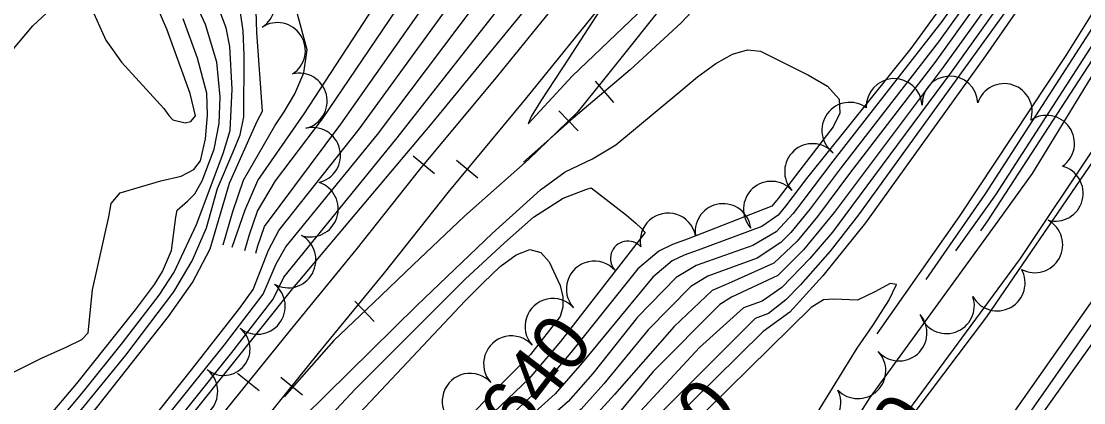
# Model space of a CAD drawing. Extents: x 79600 to 91800, y 75600 to 84400.
# Drawn here: x 83327.6 to 83708.6, y 81620.6 to 81757.2 of the extents above; entities that cross this region are included whole.
import ezdxf

# ---------------------------------------------------------------- set-up
doc = ezdxf.new("R2010")
doc.units = 0
for name, color, linetype in [('084-085$0$INDEX', 7, 'Continuous'), ('084-085$0$INDXLBL', 7, 'Continuous'), ('084-085$0$INTER', 7, 'Continuous'), ('084-085$0$RR', 7, 'Continuous'), ('084-085$0$TREES', 7, 'Continuous'), ('084-085$0$WALL', 7, 'Continuous')]:
    doc.layers.add(name, color=color, linetype=linetype)

# ---------------------------------------------------------------- blocks, each defined once
blk = doc.blocks.new('084-085$0$RRTICK100')
blk.add_line((0, -5), (0, 5))

msp = doc.modelspace()

# ---------------------------------------------------------------- linework, layer by layer
at = {"layer": '084-085$0$INDEX'}
for points in [[(83592.62, 81553.45), (83595.89, 81563.14), (83600.67, 81573.61), (83631.98, 81622.44), (83677.87, 81685.64), (83690.19, 81702.74), (83711.2, 81737.12), (83766.43, 81821.25), (83781.42, 81844.73), (83806.83, 81874.87), (83838.04, 81916.64), (83861.13, 81950.98), (83897.89, 82014.66)], [(83281.3, 81500.39), (83363.2, 81600.42), (83388.7, 81632.36), (83405.83, 81654.3), (83410.75, 81661.14), (83416.22, 81675.2), (83419.95, 81682.34), (83448.81, 81718.55), (83492.2, 81778.28), (83503.37, 81799.81), (83517.06, 81821.57), (83523.72, 81832.28), (83544.39, 81853.03), (83555.89, 81865.59), (83563.29, 81875.79), (83576.02, 81899.77), (83588.01, 81920.46), (83594.02, 81929.75), (83609.33, 81946.94), (83621.7, 81963.52), (83628.87, 81974.07), (83645.42, 82005.84), (83648.81, 82011.14)], [(83848.19, 82011.44), (83826.97, 81989.75), (83819.4, 81981.78), (83816.72, 81971.29), (83811.72, 81961.87), (83790.44, 81935.16), (83731.2, 81852.83), (83697.97, 81802.13), (83655.21, 81742.43), (83624.6, 81702.65), (83613.15, 81687.29), (83605.84, 81678.51), (83597.45, 81670.56), (83581.25, 81663.3), (83575.29, 81660.82), (83561.71, 81647.86), (83540.34, 81623.52), (83533.09, 81615.52)], [(83604.92, 81558.75), (83634.5, 81602.57), (83685.88, 81672.28), (83793.25, 81832.92), (83841.6, 81901.96), (83848.07, 81911.34), (83883.42, 81946.02), (83914.69, 81979.56), (83946.2, 82006.66)], [(83324.22, 81746.59), (83331.74, 81755.58), (83340.08, 81763.19), (83347.14, 81766.85), (83351.48, 81764.8), (83358, 81750.5), (83363.6, 81742.6), (83378.77, 81726), (83380.49, 81723.43), (83381.93, 81721.89), (83386.38, 81720.89), (83388.41, 81721.3), (83390.1, 81723.36), (83388.25, 81731.3), (83379.87, 81754.39), (83376.71, 81761.55), (83362.65, 81782.78), (83360.67, 81786.19), (83365.65, 81822.76), (83366.42, 81828.08), (83367.37, 81831.68), (83373.2, 81836.97), (83387.15, 81846.21), (83420.55, 81858.97)], [(83277.5, 81526.13), (83354.75, 81618.94), (83380.39, 81651.48), (83389.09, 81663.64), (83395.39, 81675.67), (83402.29, 81699.29), (83412.24, 81721.42), (83414.17, 81725.03), (83412.1, 81753.15), (83411.91, 81761), (83411.46, 81766.25), (83408.68, 81772.68), (83398.38, 81785.68), (83397.52, 81787.32), (83400.18, 81795.17)], [(83427.43, 81604.1), (83447.32, 81625.43), (83486.78, 81664.82), (83500.91, 81677.86), (83511.33, 81687.05), (83521.9, 81693.85), (83530.02, 81697.01), (83531.98, 81697.54), (83544.58, 81687.78), (83547.92, 81684.92), (83550.16, 81682.88), (83551.35, 81681.58), (83520.93, 81642.48), (83509.69, 81629.31), (83461.24, 81583.05)], [(83581.51, 81550.33), (83584.12, 81559.83), (83587.94, 81572.46), (83591.04, 81581.26), (83627.28, 81640.12), (83632.95, 81648.32), (83638.67, 81657.18), (83641.44, 81663), (83639.19, 81663.29), (83633.65, 81660.26), (83627.46, 81657.3)], [(83627.46, 81657.3), (83618.95, 81657.69), (83615.22, 81657.51), (83610.82, 81654.76), (83559.05, 81603.84), (83504.22, 81560.88), (83464.21, 81530.12), (83458.42, 81525.19), (83408.84, 81494.94), (83362.67, 81471.1), (83352.05, 81464.71), (83340.07, 81455.95), (83330.78, 81448.95)]]:
    msp.add_lwpolyline(points, dxfattribs=at)
at = {"layer": '084-085$0$INTER'}
for points in [[(83671.65, 81682.22), (83674.4, 81686.06), (83778.23, 81845.86), (83784.17, 81854.36), (83805.27, 81877.26), (83830.31, 81909.84), (83846.79, 81933.98), (83858.57, 81952.39), (83899.91, 82026.48), (83917.25, 82053.55), (83922.22, 82061.88), (83925.11, 82067.78), (83926.21, 82071.76), (83924.62, 82091.74), (83924.47, 82097.51), (83923.52, 82102.45), (83921.29, 82105.7), (83918.23, 82107.19), (83915.01, 82107.05), (83905.76, 82097.68), (83902.69, 82093.61)], [(83202.97, 81391.1), (83207.53, 81403.28), (83211.14, 81411.81), (83214.77, 81418.48), (83280.95, 81494.07), (83354.79, 81584.36), (83400.49, 81641.31), (83414.38, 81659.43), (83419, 81670.38), (83422.45, 81676.4), (83455.38, 81716.71), (83496.71, 81771.62), (83502.47, 81779.36), (83522.08, 81814.43), (83530.58, 81830.13), (83547.1, 81848.28), (83556.57, 81859.13), (83591.03, 81915.84), (83611.29, 81941.23), (83624.07, 81958.23), (83633.04, 81971.08), (83648.43, 82002.23), (83651.85, 82009.17), (83681.2, 82025.89)], [(83207.53, 81393.09), (83211.58, 81402.72), (83218.36, 81414.74), (83225.69, 81426.12), (83286.5, 81494.23), (83372.82, 81600.58), (83403.08, 81638.6), (83418.01, 81657.72), (83421.79, 81665.56), (83461.94, 81714.87), (83508.4, 81774.03), (83518.93, 81791.15), (83537.44, 81827.97), (83544.18, 81837.9), (83549.82, 81843.52), (83557.26, 81852.67), (83576.66, 81884.08), (83591.67, 81907.36), (83616.13, 81938.74), (83632.52, 81961.21), (83639.74, 81972.47), (83653.61, 82004.13), (83654.88, 82007.2), (83677.68, 82019.63)], [(83212.13, 81395.1), (83236.05, 81430.83), (83285.73, 81487.44), (83425.04, 81661.51), (83474.82, 81720.56), (83519.18, 81774.7), (83544.3, 81825.82), (83578.52, 81879.16), (83597.08, 81906.58), (83620.97, 81936.26), (83637.93, 81960.05), (83643.05, 81968.02), (83651.24, 81986.18), (83655.46, 81995.27), (83660.45, 82003.98), (83663.38, 82007.62), (83678.63, 82015.71)], [(83841.87, 82017.74), (83824.15, 82000.66), (83818.27, 81995.17), (83813.9, 81989.82), (83809.98, 81974.46), (83807.34, 81968.21), (83721.09, 81845.48), (83692.57, 81800.27), (83656.48, 81749.81), (83621.58, 81704.86), (83610.51, 81690.08), (83603.56, 81681.62), (83600, 81678.02), (83591.49, 81672.39), (83573.81, 81665.94), (83567.67, 81662.23), (83552.37, 81646.73), (83536.46, 81627.32), (83528.41, 81618.28), (83496.18, 81590.65)], [(83857.51, 82011.22), (83854.51, 82005.13), (83829.8, 81978.84), (83824.89, 81973.74), (83823.46, 81968.13), (83795.98, 81933.61), (83754.31, 81877.9), (83728.69, 81842.99), (83699.4, 81798.05), (83658.11, 81740.74), (83619.06, 81688.73), (83608.12, 81675.41), (83598.88, 81666.19), (83582.3, 81658.38), (83578.05, 81655.79), (83554.16, 81631.78), (83541.5, 81616.51), (83467.88, 81555.22), (83448.07, 81536.19), (83444.55, 81533.18)], [(83821.33, 82011.56), (83814.09, 82004.84), (83808.4, 81997.86), (83803.24, 81977.63), (83799.83, 81969.47), (83764.11, 81913.28), (83721.3, 81852.29), (83690.01, 81802.65), (83657.7, 81757.15), (83618.56, 81707.07), (83607.86, 81692.87), (83604.32, 81688.36), (83598.26, 81681.81), (83589.87, 81676.95), (83569.57, 81669.72), (83562.48, 81665.45), (83548.58, 81651.2), (83532.58, 81631.11), (83523.73, 81621.04), (83492.48, 81593.62)], [(83838.13, 81965.46), (83836.58, 81969.19), (83834.49, 81969.38), (83808.81, 81940.44), (83772.1, 81894.44), (83741.17, 81853.5), (83700.09, 81793.82), (83661.01, 81739.04), (83625.34, 81690.9), (83618.45, 81681.72), (83610.41, 81672.3), (83600.31, 81661.82), (83593.28, 81656.97), (83586.54, 81654.6), (83570.85, 81640.35), (83548.11, 81615.94), (83536.7, 81605.09), (83468.99, 81550.58), (83451.39, 81533.99), (83448.68, 81531.78)], [(83662.73, 81674.97), (83676.98, 81695.04), (83769.66, 81838.53), (83778.47, 81852.24), (83803.71, 81879.64), (83821.26, 81901.66), (83833.4, 81917.77), (83843.95, 81934.88), (83846.65, 81942.23), (83846.81, 81948.05), (83839.32, 81962.81), (83838.13, 81965.46)], [(83411.71, 81674.19), (83412.49, 81676.74), (83414.9, 81683.68), (83442.25, 81720.39), (83483.66, 81779.33), (83487.69, 81784.93), (83494.65, 81800.96), (83501.25, 81813.62), (83512.04, 81828.7), (83541.67, 81857.79), (83555.2, 81872.05), (83561.62, 81880.26), (83584.99, 81925.09), (83590.34, 81933.97), (83604.58, 81949.36), (83609.33, 81955.68)], [(83831.4, 81919.2), (83818.06, 81916.62), (83809.69, 81914.67), (83801.05, 81911.7), (83793.25, 81907.5), (83786.26, 81902.18), (83773.56, 81889.06), (83737.2, 81842.01), (83689.53, 81773.31), (83627.85, 81687.95), (83617.67, 81674.88), (83606.95, 81662.86), (83601.73, 81657.45), (83595.48, 81652.52), (83590.78, 81650.82), (83551.99, 81612.15), (83470.1, 81545.95), (83454.72, 81531.79), (83449.97, 81528.13)], [(83652.11, 81664.71), (83673.36, 81695.42), (83765.96, 81838.84), (83771.86, 81848.13), (83778.07, 81857.08), (83802.15, 81882.03), (83831.78, 81919.16), (83831.4, 81919.2)], [(83667.39, 81585.68), (83729.51, 81674.52), (83858.61, 81869.29), (83890.12, 81919.94)], [(83712.08, 81845.99), (83687.45, 81805.03), (83669.03, 81778.4), (83646.51, 81747.51), (83609.19, 81700.86), (83601.65, 81691.05), (83599, 81687.83), (83593.17, 81683.66), (83570.37, 81675.29), (83565.33, 81673.5), (83560.98, 81671.38), (83554.05, 81665.56), (83528.7, 81634.9), (83519.05, 81623.79), (83487.28, 81595.15)], [(83741.47, 81811.3), (83735.19, 81815.59), (83731.88, 81817.73), (83729.43, 81819.29), (83727.84, 81820.31), (83726.12, 81820.85), (83673.31, 81744.86), (83630.36, 81685.01), (83614.97, 81666.09), (83603.16, 81653.09), (83593.62, 81646.13), (83559.23, 81612.23), (83554.66, 81607.01), (83460.12, 81531.66), (83455.3, 81527.93)], [(83608.35, 81560.23), (83642.99, 81610.5), (83673.86, 81651.39), (83726.56, 81728.32), (83737.31, 81744.13), (83753.15, 81766.01), (83759.77, 81773.91), (83765.1, 81778.7), (83785.96, 81787.26), (83790.74, 81789.33), (83796.23, 81792.67), (83803.89, 81799.81), (83822.17, 81819.43)], [(83634.5, 81645.31), (83663.97, 81687.32), (83702.3, 81744.93), (83742.9, 81810.03), (83741.47, 81811.3)], [(83293.6, 81550.74), (83345.55, 81613.64), (83365.1, 81637.59), (83382.36, 81660.27), (83388.95, 81671.37), (83394.03, 81683.23), (83398, 81697.28), (83403.57, 81710.42), (83406.12, 81716.54), (83407.47, 81723.02), (83407.57, 81744.99), (83407.16, 81753.75), (83406.29, 81760.33), (83404.89, 81765.12), (83395.03, 81779.68), (83391.55, 81785.63), (83391.44, 81788.68), (83396.56, 81797.8)], [(83558.3, 81796.95), (83523.94, 81743.95), (83513.94, 81728.66), (83510.5, 81723.07), (83509.4, 81720.49), (83525.09, 81737.49), (83558.94, 81769.87)], [(83407.8, 81675.17), (83409.49, 81680.84), (83412.36, 81689.22), (83418.76, 81700.06), (83435.68, 81722.23), (83469.34, 81772.02)], [(83403.29, 81676.31), (83407.86, 81689.65), (83412.46, 81700.16), (83429.12, 81724.07), (83457.88, 81768.2)], [(83274.33, 81534.55), (83349.96, 81624.65), (83363.97, 81642.02), (83377.06, 81659.13), (83382.4, 81667.38), (83390.45, 81684.41), (83400.04, 81709.8), (83402.55, 81718.15), (83403.28, 81732.9), (83402.43, 81748.13), (83401.13, 81754.89), (83397.16, 81765.36)], [(83314.5, 81588.59), (83347.57, 81627.5), (83368.61, 81653.93), (83375.37, 81662.9), (83378.27, 81667.56), (83381.52, 81675.09), (83383.04, 81687.01), (83383.54, 81689.57), (83387.24, 81692.73), (83389.87, 81695.42), (83392.54, 81700.01), (83396.82, 81711.43), (83398.56, 81720.54), (83398.9, 81730.14), (83397.71, 81742.52), (83393.72, 81756.11), (83389.29, 81765.74)], [(83400, 81677.14), (83403.5, 81689.03), (83407.29, 81700.3), (83418.49, 81719.77), (83421.87, 81724.73), (83425.72, 81731.19), (83428.94, 81738.8), (83430.17, 81746.92), (83426.18, 81761.5)], [(83324.12, 81631.16), (83334.88, 81636.59), (83343.94, 81640.61), (83349.3, 81643.27), (83351.67, 81645.64), (83353.19, 81660.99), (83359.02, 81687.19), (83359.92, 81691.94), (83363.09, 81695.8), (83377.65, 81700.07), (83384.92, 81701.79), (83389.52, 81704.15), (83391.89, 81707.21), (83393.68, 81715.06), (83394.43, 81723.57), (83394.16, 81731.52), (83390.8, 81744.01), (83385.63, 81758.05)], [(83428.88, 81615.47), (83469.42, 81655.4), (83496.5, 81681.17), (83513.77, 81696.82), (83522.64, 81703.31), (83532.49, 81707.89), (83540.84, 81712.94), (83563.36, 81731.75), (83570.08, 81737.31), (83576.61, 81742.03), (83582.68, 81745.41), (83588.04, 81747.01), (83592.64, 81746.55), (83609.89, 81737.89), (83616.65, 81733.91), (83620.91, 81729.36), (83621.14, 81724.31), (83618.74, 81719.43), (83606.73, 81703.9), (83598.99, 81693.75), (83596.72, 81690.94), (83566.74, 81679.29), (83561.09, 81677.28), (83556.21, 81674.91), (83548.67, 81668.6), (83524.81, 81638.69), (83514.37, 81626.55), (83484.02, 81598.41)], [(83493.19, 81663.55), (83499.37, 81669.35), (83505.04, 81673.61), (83509.95, 81675.46), (83513.9, 81674.35), (83516.95, 81671.08), (83520.89, 81662.54), (83521.79, 81658.53), (83521.83, 81654.86), (83520.86, 81651.51), (83510.23, 81637.86), (83417.34, 81543.57), (83408.4, 81534.09), (83374.17, 81507.71), (83363, 81499.14), (83355.2, 81491.97), (83335.73, 81469.19), (83330.71, 81462.65), (83317.61, 81452.14), (83299.13, 81433.09)], [(83289.5, 81428.89), (83336.42, 81488.51), (83418.95, 81584.94), (83486.84, 81657.11), (83493.19, 81663.55)]]:
    msp.add_lwpolyline(points, dxfattribs=at)
at = {"layer": '084-085$0$RR'}
msp.add_line((83673.58, 81588.35), (83712.45, 81642.95), dxfattribs=at)
for points in [[(83761.04, 82061.79), (83733.65, 82027.73), (83641.24, 81914.42), (83600.66, 81864.88), (83558.85, 81812.53), (83527.85, 81774.09), (83498.38, 81737.68), (83470.45, 81704.07), (83447.62, 81675.32), (83424.02, 81646.56), (83391.31, 81606.09), (83356.29, 81562.49), (83284.86, 81474.82), (83247.53, 81428.25), (83223.81, 81400.2)], [(83771.17, 82053.65), (83743.75, 82019.55), (83651.29, 81906.19), (83610.77, 81856.71), (83568.99, 81804.4), (83537.95, 81765.91), (83508.43, 81729.43), (83480.54, 81695.88), (83457.74, 81667.15), (83434.1, 81638.35), (83401.43, 81597.93), (83366.4, 81554.31), (83294.97, 81466.64), (83257.57, 81419.98), (83250.81, 81411.99)], [(83778.68, 82036.25), (83639.22, 81863.88), (83594.8, 81808.41), (83562.55, 81769.02), (83536.33, 81736.21), (83526.92, 81724.49), (83509.45, 81707.74), (83486.57, 81687.38), (83468.18, 81670.01), (83453.96, 81656.39), (83439.74, 81642.93), (83421.84, 81622.76)], [(83669.55, 81879.27), (83630.26, 81831.02), (83612.51, 81809.45), (83599.08, 81794.75), (83585.19, 81779.12), (83577, 81770.36), (83564.18, 81756.6), (83545.94, 81739.84), (83525.53, 81722.46), (83507.75, 81706.8)]]:
    msp.add_lwpolyline(points, dxfattribs=at)
at = {"layer": '084-085$0$TREES'}
for centre, radius, start, end in [((83408.61, 81763.5), 10, 302.9483, 122.9483), ((83419.49, 81746.72), 10, 302.9483, 122.9483), ((83427.31, 81728.62), 10, 283.7721, 103.7721), ((83660.57, 81727.55), 10, 2.4812, 182.4812), ((83640.59, 81726.67), 10, 2.5957, 182.5957), ((83680.06, 81724.87), 10, 341.8531, 161.8531), ((83624.66, 81718.17), 10, 53.545, 233.545), ((83695.23, 81713.52), 10, 304.5479, 124.5479), ((83432.07, 81709.19), 10, 283.7721, 103.7721), ((83611.33, 81703.38), 10, 42.4265, 222.4265), ((83698.36, 81695.61), 10, 255.2746, 75.2746), ((83431.28, 81689.99), 10, 251.5165, 71.5165), ((83596.56, 81689.9), 10, 42.3083, 222.3083), ((83579.24, 81681.88), 10, 7.4234, 187.4234), ((83559.55, 81678.51), 10, 11.9884, 191.9884), ((83691.04, 81677.16), 10, 241.4468, 61.4468), ((83423.27, 81671.76), 10, 241.0668, 61.0668), ((83545.12, 81672.24), 6.25, 42.1031, 222.1031), ((83533.07, 81661.34), 10, 42.1031, 222.1031), ((83677.53, 81663.49), 10, 209.1927, 29.1927), ((83412.27, 81655.13), 10, 231.9366, 51.9366), ((83518.23, 81647.94), 9.99, 42.1031, 222.1031), ((83659.34, 81655.38), 10, 198.8675, 18.8675), ((83642.34, 81645.58), 10, 221.0984, 41.0984), ((83400.2, 81639.85), 9.47, 231.5043, 51.5043), ((83503.4, 81634.54), 10, 42.1031, 222.1031), ((83627.59, 81632.08), 10, 223.826, 43.826), ((83388.08, 81624.61), 10, 231.5043, 51.5043), ((83488.56, 81621.13), 10, 42.1031, 222.1031), ((83611.47, 81620.61), 10, 207.0487, 27.0487)]:
    msp.add_arc(centre, radius, start, end, dxfattribs=at)
at = {"layer": '084-085$0$WALL'}
msp.add_lwpolyline([(83656.62, 81581.04), (83673.69, 81603.13), (83730.72, 81684.21), (83802.53, 81790.57), (83862.48, 81878.67), (83939.19, 81996.11), (83986.18, 82066.86), (84036.53, 82147.9)], dxfattribs=at)

# ---------------------------------------------------------------- block references
at = {"layer": '084-085$0$RR'}
for p, rotation in [((83536.68, 81731.95), -139.57856020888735), ((83523.83, 81721.53), -136.20070916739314), ((83471.96, 81705.88), -129.7306920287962), ((83487.54, 81704.29), -129.73069202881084), ((83450.72, 81653.32), -136.56861812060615), ((83409.1, 81628.11), -128.94009533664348), ((83424.59, 81626.6), -128.94009533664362)]:
    msp.add_blockref('084-085$0$RRTICK100', p, dxfattribs=dict(at, rotation=rotation))

# ---------------------------------------------------------------- texts
at = {"layer": '084-085$0$INDXLBL'}
for s, rotation, p in [('640', 52.5128, (83506.29, 81606.5)), ('660', 47.1912, (83555.3, 81584.76)), ('640', 52.2421, (83628.49, 81578.32))]:
    msp.add_text(s, height=20, rotation=rotation, dxfattribs=at).set_placement(p)

doc.saveas('drawing.dxf')
